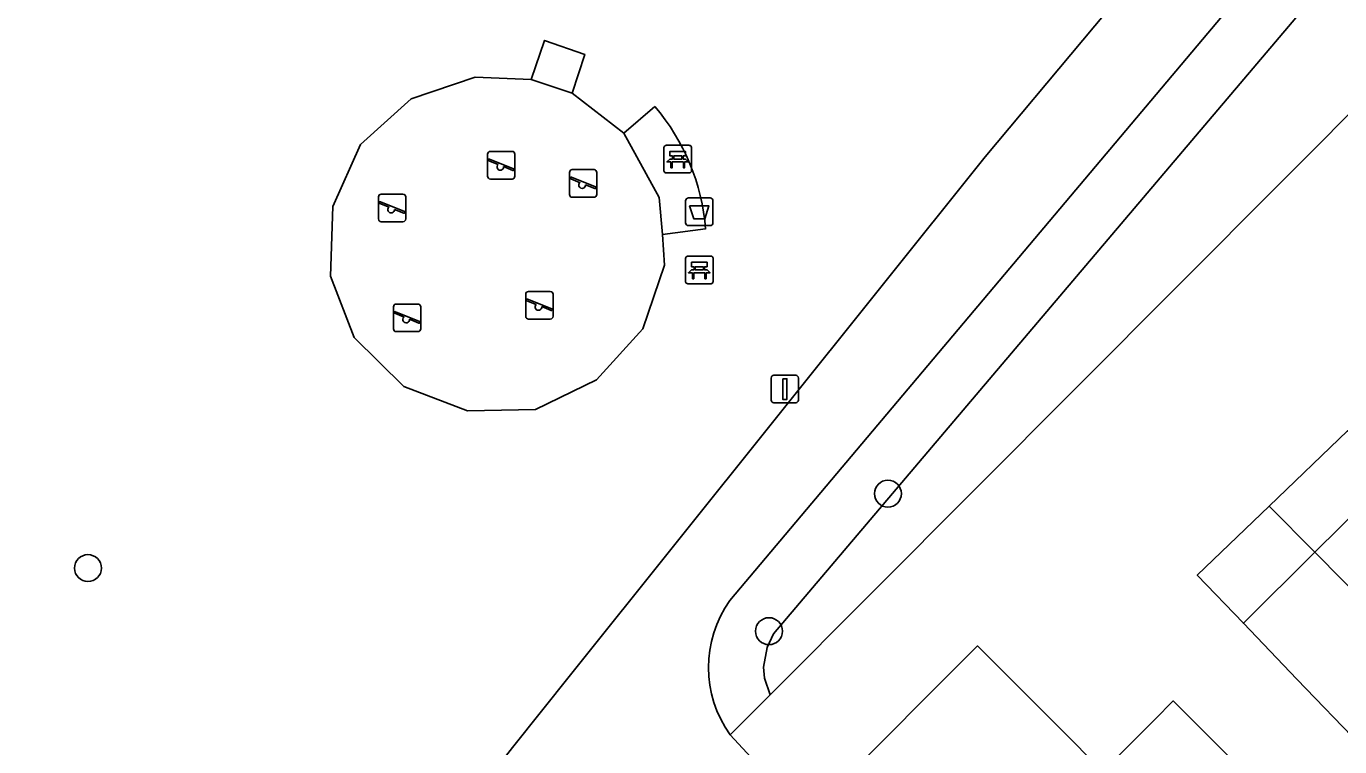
# Model space of a CAD drawing. Extents: x 159039 to 160102, y 381214 to 382524.
# Drawn here: x 159495.83 to 159543.52, y 381853.53 to 381879.67 of the extents above; entities that cross this region are included whole.
import ezdxf

# ---------------------------------------------------------------- set-up
doc = ezdxf.new("R2010")
doc.units = 0
for name, color, linetype in [('IMGEO_Afvalbak', 7, 'Continuous'), ('IMGEO_Bank', 7, 'Continuous'), ('IMGEO_Boom', 7, 'Continuous'), ('IMGEO_Erf', 7, 'Continuous'), ('IMGEO_Groenvoorziening', 7, 'Continuous'), ('IMGEO_Hek', 7, 'Continuous'), ('IMGEO_Lichtmast', 7, 'Continuous'), ('IMGEO_Pand', 7, 'Continuous'), ('IMGEO_Speelvoorziening', 7, 'Continuous'), ('IMGEO_Terreindeel_zand', 7, 'Continuous'), ('IMGEO_Voetpad_gesloten', 7, 'Continuous'), ('IMGEO_Voetpad_open', 7, 'Continuous')]:
    doc.layers.add(name, color=color, linetype=linetype)

msp = doc.modelspace()

# ---------------------------------------------------------------- linework, layer by layer
at = {"layer": 'IMGEO_Afvalbak'}
for p, q in [((159519.872, 381873.442), (159520.662, 381873.442)), ((159520.662, 381873.442), (159519.872, 381873.442)), ((159519.772, 381872.542), (159519.772, 381873.342)), ((159519.772, 381873.342), (159519.772, 381872.542)), ((159520.762, 381873.342), (159520.762, 381872.542)), ((159520.762, 381872.542), (159520.762, 381873.342)), ((159520.662, 381872.442), (159519.872, 381872.442)), ((159519.872, 381872.442), (159520.662, 381872.442))]:
    msp.add_line(p, q, dxfattribs=at)
msp.add_lwpolyline([(159519.915, 381873.156), (159520.619, 381873.156), (159520.47, 381872.686), (159520.064, 381872.686), (159519.915, 381873.156)], dxfattribs=at)
for centre, start, end in [((159519.872, 381873.342), 90, 180), ((159519.872, 381873.342), 90, 180), ((159520.662, 381873.342), 0, 90), ((159520.662, 381873.342), 360, 90), ((159519.872, 381872.542), 180, 270), ((159519.872, 381872.542), 180, 270), ((159520.662, 381872.542), 270, 0), ((159520.662, 381872.542), 270, 0)]:
    msp.add_arc(centre, 0.1, start, end, dxfattribs=at)
at = {"layer": 'IMGEO_Bank'}
for p, q in [((159518.985, 381874.428), (159518.985, 381875.269)), ((159518.985, 381875.269), (159518.985, 381874.428)), ((159519.06, 381875.353), (159519.901, 381875.353)), ((159519.901, 381875.353), (159519.06, 381875.353)), ((159519.985, 381875.278), (159519.985, 381874.437)), ((159519.985, 381874.437), (159519.985, 381875.278)), ((159519.294, 381874.859), (159519.294, 381874.965)), ((159519.338, 381874.965), (159519.338, 381874.859)), ((159519.626, 381874.971), (159519.344, 381874.971)), ((159519.344, 381874.853), (159519.626, 381874.853)), ((159519.632, 381874.859), (159519.632, 381874.965)), ((159519.676, 381874.965), (159519.676, 381874.859)), ((159519.91, 381874.353), (159519.069, 381874.353)), ((159519.069, 381874.353), (159519.91, 381874.353)), ((159519.682, 381874.751), (159519.289, 381874.751)), ((159519.768, 381870.405), (159519.768, 381871.246)), ((159519.768, 381871.246), (159519.768, 381870.405)), ((159519.843, 381871.33), (159520.684, 381871.33)), ((159520.684, 381871.33), (159519.843, 381871.33)), ((159520.768, 381871.255), (159520.768, 381870.414)), ((159520.768, 381870.414), (159520.768, 381871.255)), ((159520.465, 381870.728), (159520.072, 381870.728)), ((159520.077, 381870.836), (159520.077, 381870.942)), ((159520.121, 381870.942), (159520.121, 381870.836)), ((159520.409, 381870.948), (159520.127, 381870.948)), ((159520.127, 381870.83), (159520.409, 381870.83)), ((159520.415, 381870.836), (159520.415, 381870.942)), ((159520.459, 381870.942), (159520.459, 381870.836)), ((159520.693, 381870.33), (159519.852, 381870.33)), ((159519.852, 381870.33), (159520.693, 381870.33))]:
    msp.add_line(p, q, dxfattribs=at)
for points in [[(159519.232, 381874.751), (159519.09, 381874.751), (159519.202, 381874.853), (159519.288, 381874.853)], [(159519.288, 381874.971), (159519.202, 381874.971), (159519.202, 381875.132), (159519.765, 381875.132), (159519.765, 381874.971), (159519.682, 381874.971)], [(159519.682, 381874.853), (159519.765, 381874.853), (159519.877, 381874.751), (159519.738, 381874.751)], [(159519.282, 381874.744), (159519.282, 381874.537), (159519.239, 381874.537), (159519.239, 381874.744)], [(159519.732, 381874.744), (159519.732, 381874.537), (159519.688, 381874.537), (159519.688, 381874.744)], [(159520.071, 381870.948), (159519.985, 381870.948), (159519.985, 381871.109), (159520.548, 381871.109), (159520.548, 381870.948), (159520.465, 381870.948)], [(159520.015, 381870.728), (159519.873, 381870.728), (159519.985, 381870.83), (159520.071, 381870.83)], [(159520.065, 381870.721), (159520.065, 381870.514), (159520.022, 381870.514), (159520.022, 381870.721)], [(159520.465, 381870.83), (159520.548, 381870.83), (159520.66, 381870.728), (159520.521, 381870.728)], [(159520.515, 381870.721), (159520.515, 381870.514), (159520.471, 381870.514), (159520.471, 381870.721)]]:
    msp.add_lwpolyline(points, dxfattribs=at)
for centre, radius, start, end in [((159519.063, 381875.275), 0.0779, 92.4484, 184.2845), ((159519.063, 381875.275), 0.0779, 92.4484, 184.2845), ((159519.907, 381875.275), 0.0779, 2.4484, 94.2845), ((159519.907, 381875.275), 0.0779, 2.4484, 94.2845), ((159519.287, 381874.964), 0.00671, 2.8957, 87.1043), ((159519.287, 381874.86), 0.00671, 272.8957, 357.1043), ((159519.344, 381874.964), 0.00671, 92.8957, 177.1043), ((159519.344, 381874.86), 0.00671, 182.8957, 267.1043), ((159519.626, 381874.964), 0.00671, 2.8957, 87.1043), ((159519.626, 381874.86), 0.00671, 272.8957, 357.1043), ((159519.683, 381874.964), 0.00671, 92.8957, 177.1043), ((159519.683, 381874.86), 0.00671, 182.8957, 267.1043), ((159519.063, 381874.431), 0.0779, 182.4484, 274.2845), ((159519.063, 381874.431), 0.0779, 182.4484, 274.2845), ((159519.232, 381874.744), 0.00671, 2.8957, 87.1043), ((159519.289, 381874.744), 0.00671, 92.8957, 177.1043), ((159519.681, 381874.744), 0.00671, 2.8957, 87.1043), ((159519.738, 381874.744), 0.00671, 92.8957, 177.1043), ((159519.907, 381874.431), 0.0779, 272.4484, 4.2845), ((159519.907, 381874.431), 0.0779, 272.4484, 4.2845), ((159519.846, 381871.252), 0.0779, 92.4484, 184.2845), ((159519.846, 381871.252), 0.0779, 92.4484, 184.2845), ((159520.69, 381871.252), 0.0779, 2.4484, 94.2845), ((159520.69, 381871.252), 0.0779, 2.4484, 94.2845), ((159520.015, 381870.721), 0.00671, 2.8957, 87.1043), ((159520.072, 381870.721), 0.00671, 92.8957, 177.1043), ((159520.07, 381870.941), 0.00671, 2.8957, 87.1043), ((159520.07, 381870.837), 0.00671, 272.8957, 357.1043), ((159520.127, 381870.941), 0.00671, 92.8957, 177.1043), ((159520.127, 381870.837), 0.00671, 182.8957, 267.1043), ((159520.409, 381870.941), 0.00671, 2.8957, 87.1043), ((159520.409, 381870.837), 0.00671, 272.8957, 357.1043), ((159520.466, 381870.941), 0.00671, 92.8957, 177.1043), ((159520.466, 381870.837), 0.00671, 182.8957, 267.1043), ((159520.464, 381870.721), 0.00671, 2.8957, 87.1043), ((159520.521, 381870.721), 0.00671, 92.8957, 177.1043), ((159519.846, 381870.408), 0.0779, 182.4484, 274.2845), ((159519.846, 381870.408), 0.0779, 182.4484, 274.2845), ((159520.69, 381870.408), 0.0779, 272.4484, 4.2845), ((159520.69, 381870.408), 0.0779, 272.4484, 4.2845)]:
    msp.add_arc(centre, radius, start, end, dxfattribs=at)
at = {"layer": 'IMGEO_Boom'}
for centre in [(159527.115, 381862.713), (159498.07, 381860.011), (159522.799, 381857.723)]:
    msp.add_circle(centre, 0.489, dxfattribs=at)
at = {"layer": 'IMGEO_Erf'}
msp.add_lwpolyline([(159552.531, 381885.198), (159522.836, 381855.418), (159521.385, 381853.963), (159523.354, 381851.847), (159524.378, 381850.776), (159526.148, 381852.548), (159525.939, 381852.757), (159529.594, 381856.414), (159530.37, 381857.19), (159533.319, 381854.241), (159534.923, 381852.637), (159536.808, 381854.524), (159537.473, 381855.19), (159541.712, 381850.953), (159541.047, 381850.288), (159538.367, 381847.606), (159540.764, 381845.21), (159541.768, 381845.745), (159543.374, 381844.139), (159545.054, 381842.46)], dxfattribs=at)
msp.add_lwpolyline([(159544.639, 381858.549), (159546.435, 381856.737), (159546.45, 381855.626), (159544.298, 381853.558), (159541.968, 381855.983), (159540.022, 381858.008), (159538.348, 381859.75), (159540.96, 381862.261), (159543.806, 381864.995), (159545.398, 381863.339), (159547.426, 381861.228)], close=True, dxfattribs=at)
at = {"layer": 'IMGEO_Groenvoorziening'}
for points in [[(159547.734, 381890.12), (159521.37, 381858.84)], [(159521.385, 381853.963), (159522.836, 381855.418), (159522.631, 381856.022), (159522.601, 381856.415), (159522.726, 381857.134), (159522.964, 381857.628), (159550.428, 381890.02)], [(159513.48, 381853.503), (159515.594, 381856.142), (159530.651, 381874.939), (159541.29, 381887.644), (159541.681, 381888.085)], [(159507.962, 381875.385), (159509.808, 381877.045), (159512.133, 381877.828), (159514.158, 381877.74), (159514.649, 381879.158), (159516.11, 381878.653), (159515.651, 381877.24), (159517.522, 381875.789), (159518.647, 381876.765)], [(159520.496, 381872.317), (159518.932, 381872.12), (159519.008, 381871.001), (159518.221, 381868.693), (159516.532, 381866.848), (159514.314, 381865.773), (159511.85, 381865.717), (159509.535, 381866.603), (159507.742, 381868.379), (159506.876, 381870.608), (159506.96, 381873.129), (159507.962, 381875.385)]]:
    msp.add_lwpolyline(points, dxfattribs=at)
msp.add_lwpolyline([(159552.531, 381885.198), (159553.896, 381886.533), (159550.428, 381890.02), (159522.964, 381857.628), (159522.726, 381857.134), (159522.601, 381856.415), (159522.631, 381856.022), (159522.836, 381855.418)], close=True, dxfattribs=at)
for centre, radius, start, end in [((159512.728, 381871.696), 7.793, 4.569, 40.5755), ((159524.818, 381856.412), 4.217, 144.8498, 215.5027)]:
    msp.add_arc(centre, radius, start, end, dxfattribs=at)
at = {"layer": 'IMGEO_Hek'}
for points in [[(159518.932, 381872.12), (159519.008, 381871.001), (159518.221, 381868.693), (159516.532, 381866.848), (159514.314, 381865.773), (159511.85, 381865.717), (159509.535, 381866.603), (159507.742, 381868.379), (159506.876, 381870.608), (159506.96, 381873.129), (159507.962, 381875.385), (159509.808, 381877.045), (159512.133, 381877.828), (159514.158, 381877.74)], [(159515.651, 381877.24), (159517.522, 381875.789)], [(159517.522, 381875.789), (159518.809, 381873.46), (159518.932, 381872.12)]]:
    msp.add_lwpolyline(points, dxfattribs=at)
at = {"layer": 'IMGEO_Lichtmast'}
for p, q in [((159522.877, 381866.11), (159522.877, 381866.91)), ((159522.877, 381866.91), (159522.877, 381866.11)), ((159522.977, 381867.01), (159523.767, 381867.01)), ((159523.767, 381867.01), (159522.977, 381867.01)), ((159523.867, 381866.91), (159523.867, 381866.11)), ((159523.867, 381866.11), (159523.867, 381866.91)), ((159523.767, 381866.01), (159522.977, 381866.01)), ((159522.977, 381866.01), (159523.767, 381866.01))]:
    msp.add_line(p, q, dxfattribs=at)
msp.add_lwpolyline([(159523.297, 381866.885), (159523.447, 381866.885), (159523.447, 381866.135), (159523.297, 381866.135), (159523.297, 381866.885)], dxfattribs=at)
for centre, start, end in [((159522.977, 381866.91), 90, 180), ((159522.977, 381866.91), 90, 180), ((159523.767, 381866.91), 0, 90), ((159523.767, 381866.91), 360, 90), ((159522.977, 381866.11), 180, 270), ((159522.977, 381866.11), 180, 270), ((159523.767, 381866.11), 270, 0), ((159523.767, 381866.11), 270, 0)]:
    msp.add_arc(centre, 0.1, start, end, dxfattribs=at)
at = {"layer": 'IMGEO_Pand'}
for points in [[(159540.96, 381862.261), (159542.621, 381860.585), (159545.398, 381863.339), (159543.806, 381864.995)], [(159545.398, 381863.339), (159542.621, 381860.585), (159544.639, 381858.549), (159547.426, 381861.228)], [(159540.96, 381862.261), (159538.348, 381859.75), (159540.022, 381858.008), (159542.621, 381860.585)], [(159544.639, 381858.549), (159542.621, 381860.585), (159540.022, 381858.008), (159541.968, 381855.983), (159544.298, 381853.558), (159546.45, 381855.626), (159546.435, 381856.737)], [(159534.923, 381852.637), (159533.319, 381854.241), (159530.37, 381857.19), (159529.594, 381856.414), (159525.939, 381852.757), (159526.148, 381852.548), (159524.378, 381850.776), (159528.724, 381846.434)], [(159541.047, 381850.288), (159541.712, 381850.953), (159537.473, 381855.19), (159536.808, 381854.524), (159534.923, 381852.637), (159528.724, 381846.434), (159532.962, 381842.198), (159538.367, 381847.606)]]:
    msp.add_lwpolyline(points, close=True, dxfattribs=at)
at = {"layer": 'IMGEO_Speelvoorziening'}
for p, q in [((159512.581, 381874.231), (159512.581, 381875.031)), ((159512.581, 381875.031), (159512.581, 381874.231)), ((159512.964, 381874.659), (159512.625, 381874.796)), ((159512.65, 381874.856), (159513.526, 381874.503)), ((159512.681, 381875.131), (159513.471, 381875.131)), ((159513.471, 381875.131), (159512.681, 381875.131)), ((159513.571, 381875.031), (159513.571, 381874.231)), ((159513.571, 381874.231), (159513.571, 381875.031)), ((159513.502, 381874.443), (159513.162, 381874.58)), ((159515.554, 381873.57), (159515.554, 381874.37)), ((159515.554, 381874.37), (159515.554, 381873.57)), ((159515.654, 381874.47), (159516.444, 381874.47)), ((159516.444, 381874.47), (159515.654, 381874.47)), ((159516.544, 381874.37), (159516.544, 381873.57)), ((159516.544, 381873.57), (159516.544, 381874.37)), ((159513.471, 381874.131), (159512.681, 381874.131)), ((159512.681, 381874.131), (159513.471, 381874.131)), ((159515.937, 381873.998), (159515.598, 381874.135)), ((159515.623, 381874.195), (159516.499, 381873.842)), ((159516.475, 381873.782), (159516.135, 381873.919)), ((159508.618, 381872.681), (159508.618, 381873.481)), ((159508.618, 381873.481), (159508.618, 381872.681)), ((159508.718, 381873.581), (159509.508, 381873.581)), ((159509.508, 381873.581), (159508.718, 381873.581)), ((159509.608, 381873.481), (159509.608, 381872.681)), ((159509.608, 381872.681), (159509.608, 381873.481)), ((159516.444, 381873.47), (159515.654, 381873.47)), ((159515.654, 381873.47), (159516.444, 381873.47)), ((159509.001, 381873.109), (159508.662, 381873.246)), ((159508.687, 381873.306), (159509.563, 381872.953)), ((159509.539, 381872.893), (159509.199, 381873.03)), ((159509.508, 381872.581), (159508.718, 381872.581)), ((159508.718, 381872.581), (159509.508, 381872.581)), ((159514.066, 381870.05), (159514.856, 381870.05)), ((159514.856, 381870.05), (159514.066, 381870.05)), ((159509.264, 381869.592), (159510.054, 381869.592)), ((159510.054, 381869.592), (159509.264, 381869.592)), ((159513.966, 381869.15), (159513.966, 381869.95)), ((159513.966, 381869.95), (159513.966, 381869.15)), ((159514.349, 381869.578), (159514.01, 381869.715)), ((159514.035, 381869.775), (159514.911, 381869.422)), ((159514.956, 381869.95), (159514.956, 381869.15)), ((159514.956, 381869.15), (159514.956, 381869.95)), ((159509.164, 381868.692), (159509.164, 381869.492)), ((159509.164, 381869.492), (159509.164, 381868.692)), ((159509.547, 381869.12), (159509.208, 381869.257)), ((159509.233, 381869.317), (159510.109, 381868.964)), ((159510.154, 381869.492), (159510.154, 381868.692)), ((159510.154, 381868.692), (159510.154, 381869.492)), ((159514.856, 381869.05), (159514.066, 381869.05)), ((159514.066, 381869.05), (159514.856, 381869.05)), ((159514.887, 381869.362), (159514.547, 381869.499)), ((159510.054, 381868.592), (159509.264, 381868.592)), ((159509.264, 381868.592), (159510.054, 381868.592)), ((159510.085, 381868.904), (159509.745, 381869.041))]:
    msp.add_line(p, q, dxfattribs=at)
for centre, radius, start, end in [((159512.681, 381875.031), 0.1, 90, 180), ((159512.681, 381875.031), 0.1, 90, 180), ((159512.638, 381874.826), 0.0327, 68.078, 248.078), ((159513.471, 381875.031), 0.1, 0, 90), ((159513.471, 381875.031), 0.1, 360, 90), ((159513.043, 381874.569), 0.12, 130.9928, 5.1632), ((159513.514, 381874.473), 0.0327, 248.078, 68.078), ((159515.654, 381874.37), 0.1, 90, 180), ((159515.654, 381874.37), 0.1, 90, 180), ((159516.444, 381874.37), 0.1, 0, 90), ((159516.444, 381874.37), 0.1, 360, 90), ((159512.681, 381874.231), 0.1, 180, 270), ((159512.681, 381874.231), 0.1, 180, 270), ((159513.471, 381874.231), 0.1, 270, 0), ((159513.471, 381874.231), 0.1, 270, 0), ((159515.611, 381874.165), 0.0327, 68.078, 248.078), ((159516.016, 381873.908), 0.12, 130.9928, 5.1632), ((159516.487, 381873.812), 0.0327, 248.078, 68.078), ((159508.718, 381873.481), 0.1, 90, 180), ((159508.718, 381873.481), 0.1, 90, 180), ((159509.508, 381873.481), 0.1, 0, 90), ((159509.508, 381873.481), 0.1, 360, 90), ((159515.654, 381873.57), 0.1, 180, 270), ((159515.654, 381873.57), 0.1, 180, 270), ((159516.444, 381873.57), 0.1, 270, 0), ((159516.444, 381873.57), 0.1, 270, 0), ((159508.675, 381873.276), 0.0327, 68.078, 248.078), ((159509.08, 381873.019), 0.12, 130.9928, 5.1632), ((159509.551, 381872.923), 0.0327, 248.078, 68.078), ((159508.718, 381872.681), 0.1, 180, 270), ((159508.718, 381872.681), 0.1, 180, 270), ((159509.508, 381872.681), 0.1, 270, 0), ((159509.508, 381872.681), 0.1, 270, 0), ((159514.066, 381869.95), 0.1, 90, 180), ((159514.066, 381869.95), 0.1, 90, 180), ((159514.856, 381869.95), 0.1, 0, 90), ((159514.856, 381869.95), 0.1, 360, 90), ((159509.264, 381869.492), 0.1, 90, 180), ((159509.264, 381869.492), 0.1, 90, 180), ((159510.054, 381869.492), 0.1, 0, 90), ((159510.054, 381869.492), 0.1, 360, 90), ((159514.023, 381869.745), 0.0327, 68.078, 248.078), ((159514.428, 381869.488), 0.12, 130.9928, 5.1632), ((159509.221, 381869.287), 0.0327, 68.078, 248.078), ((159509.626, 381869.03), 0.12, 130.9928, 5.1632), ((159514.066, 381869.15), 0.1, 180, 270), ((159514.066, 381869.15), 0.1, 180, 270), ((159514.856, 381869.15), 0.1, 270, 0), ((159514.856, 381869.15), 0.1, 270, 0), ((159514.899, 381869.392), 0.0327, 248.078, 68.078), ((159509.264, 381868.692), 0.1, 180, 270), ((159509.264, 381868.692), 0.1, 180, 270), ((159510.054, 381868.692), 0.1, 270, 0), ((159510.054, 381868.692), 0.1, 270, 0), ((159510.097, 381868.934), 0.0327, 248.078, 68.078)]:
    msp.add_arc(centre, radius, start, end, dxfattribs=at)
at = {"layer": 'IMGEO_Terreindeel_zand'}
msp.add_lwpolyline([(159512.133, 381877.828), (159509.808, 381877.045), (159507.962, 381875.385), (159506.96, 381873.129), (159506.876, 381870.608), (159507.742, 381868.379), (159509.535, 381866.603), (159511.85, 381865.717), (159514.314, 381865.773), (159516.532, 381866.848), (159518.221, 381868.693), (159519.008, 381871.001), (159518.932, 381872.12), (159518.809, 381873.46), (159517.522, 381875.789), (159515.651, 381877.24), (159514.158, 381877.74)], close=True, dxfattribs=at)
at = {"layer": 'IMGEO_Voetpad_gesloten'}
for points in [[(159552.152, 381895.12), (159557.594, 381900.919), (159555.113, 381903.219), (159541.681, 381888.085), (159541.29, 381887.644), (159530.651, 381874.939), (159515.594, 381856.142), (159513.48, 381853.503), (159500, 381836.251), (159493.127, 381827.455), (159476.248, 381805.204), (159456.019, 381778.168), (159453.905, 381775.716)], [(159521.37, 381858.84), (159547.734, 381890.12)], [(159521.121, 381849.681), (159523.354, 381851.847), (159521.385, 381853.963)]]:
    msp.add_lwpolyline(points, dxfattribs=at)
msp.add_arc((159524.818, 381856.412), 4.217, 144.8498, 215.5027, dxfattribs=at)
at = {"layer": 'IMGEO_Voetpad_open'}
msp.add_lwpolyline([(159514.158, 381877.74), (159515.651, 381877.24), (159516.11, 381878.653), (159514.649, 381879.158)], close=True, dxfattribs=at)
msp.add_lwpolyline([(159518.647, 381876.765), (159517.522, 381875.789), (159518.809, 381873.46), (159518.932, 381872.12), (159520.496, 381872.317)], dxfattribs=at)
msp.add_arc((159512.728, 381871.696), 7.793, 4.569, 40.5755, dxfattribs=at)

doc.saveas('drawing.dxf')
